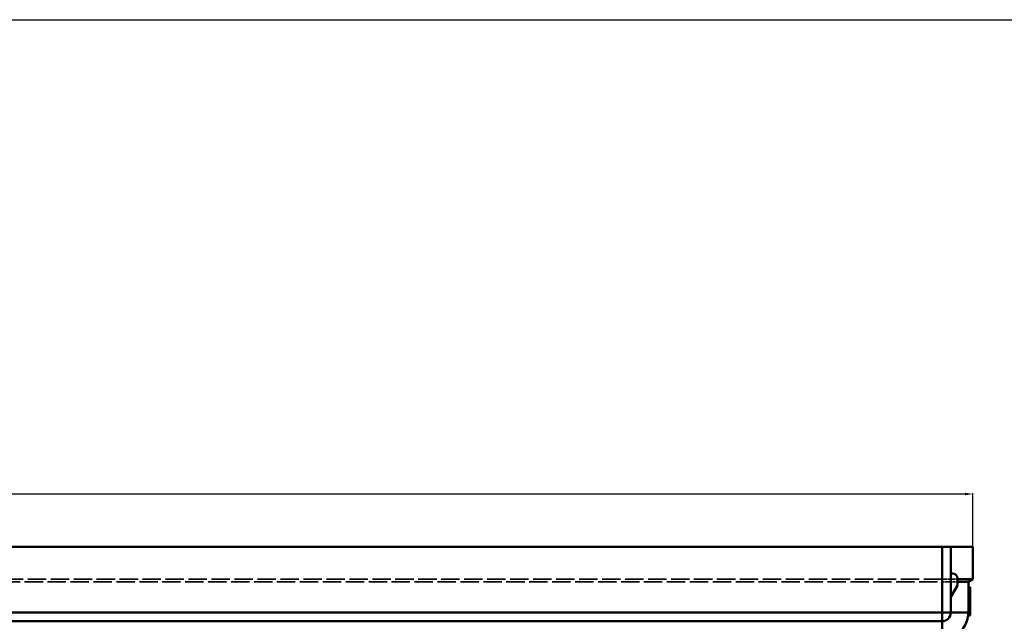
# Model space of a CAD drawing. Header units: millimetres. Extents: x 3367 to 6255, y 2001 to 4216.
# Tile 656 of 656: x 5764 to 5989, y 4079 to 4216. Entities that reach past the tile are written whole.
import ezdxf

# ---------------------------------------------------------------- set-up
doc = ezdxf.new("R2010")
doc.units = ezdxf.units.MM
doc.linetypes.add('DASHED', pattern=[0.2067, 0.1654, -0.0413])
for name, color, linetype, lineweight in [('AM_5', 3, 'Continuous', 25), ('Sichtbare Kanten(DIN)', 7, 'Continuous', 50), ('Sichtbare tangentiale Kanten(DIN)', 7, 'Continuous', 50), ('Verdeckte Kanten(DIN)', 7, 'DASHED', 35), ('Verdeckte tangentiale Kanten(DIN)', 7, 'DASHED', 35)]:
    doc.layers.add(name, color=color, linetype=linetype, lineweight=lineweight)
doc.styles.get("Standard").update_dxf_attribs({"font": 'ISOCP.SHX'})
doc.dimstyles.new('Standard$0', dxfattribs={"dimtxt": 0.18, "dimasz": 0.18, "dimexe": 0.18, "dimexo": 0.0625, "dimgap": 0.09, "dimtad": 0, "dimtih": 1, "dimtoh": 1, "dimdec": 4, "dimzin": 0, "dimdsep": 46, "dimtxsty": 'STANDARD', "dimcen": 0.09, "dimadec": 0, "dimazin": 0, "dimtfac": 1, "dimtdec": 4, "dimtofl": 0, "dimtmove": 0, "dimatfit": 3, "dimfxl": 1, "dimtolj": 1, "dimtzin": 0, "dimarcsym": 0})

# ---------------------------------------------------------------- blocks, each defined once
blk = doc.blocks.new('*D17')
at = {"layer": 'AM_5', "color": 0, "lineweight": -2, "transparency": 16777216}
for p, q in [((5366.61, 4095.94), (5366.61, 4108.06)), ((5981.61, 4095.94), (5981.61, 4108.06)), ((5368.41, 4107.88), (5663.77, 4107.88)), ((5979.81, 4107.88), (5684.46, 4107.88))]:
    blk.add_line(p, q, dxfattribs=at)
at = {"layer": 'AM_5', "color": 0, "transparency": 16777216}
for points in [[(5368.41, 4108.18), (5368.41, 4107.58), (5366.61, 4107.88)], [(5979.81, 4108.18), (5979.81, 4107.58), (5981.61, 4107.88)]]:
    blk.add_solid(points, dxfattribs=at)
at = {"layer": 'Defpoints', "color": 0, "transparency": 16777216}
for p in [(5981.61, 4107.88), (5366.61, 4095.88), (5981.61, 4095.88)]:
    blk.add_point(p, dxfattribs=at)
at = {"layer": 'AM_5', "color": 0, "transparency": 16777216, "insert": (5674.11, 4107.88), "char_height": 10, "attachment_point": 5}
blk.add_mtext('\\A1;61,5', dxfattribs=at)

msp = doc.modelspace()

# ---------------------------------------------------------------- linework, layer by layer
at = {"lineweight": 25, "ltscale": 0.3}
msp.add_lwpolyline([(3366.79792, 4215.97649), (6254.73103, 4215.97649), (6254.73103, 2001.21373), (3366.79792, 2001.21373)], close=True, dxfattribs=at)
at = {"layer": 'Sichtbare Kanten(DIN)'}
for p, q in [((5974.61696, 4095.87798), (5366.61241, 4095.87798)), ((5974.61696, 4095.87798), (5976.61241, 4095.87798)), ((5976.61241, 4095.87798), (5976.61241, 4080.87801)), ((5981.61241, 4095.87798), (5976.61241, 4095.87798)), ((5981.61241, 4088.45533), (5981.61241, 4095.87798)), ((5977.37069, 4089.67502), (5976.61241, 4089.8782)), ((5978.11187, 4087.0745), (5978.11187, 4088.70909)), ((5981.61241, 4088.45533), (5978.11187, 4088.45533)), ((5980.61241, 4087.87798), (5978.11187, 4087.87798)), ((5980.61241, 4087.87798), (5981.61241, 4088.45533)), ((5980.61241, 4086.6465), (5980.61241, 4087.87798)), ((5976.61241, 4084.47735), (5978.11187, 4087.0745)), ((5980.61241, 4086.64808), (5981.01239, 4086.62712)), ((5980.61241, 4086.6465), (5980.61241, 4086.2094)), ((5981.01239, 4086.62554), (5980.61241, 4086.6465)), ((5980.61241, 4086.2094), (5981.01239, 4086.23036)), ((5980.61241, 4084.0859), (5980.61241, 4086.2094)), ((5981.01239, 4086.23036), (5981.01239, 4086.62554)), ((5981.01239, 4086.62548), (5981.01241, 4086.62548)), ((5980.61241, 4084.44709), (5981.01239, 4084.41744)), ((5980.61241, 4084.138), (5981.01239, 4084.138)), ((5980.61241, 4084.11439), (5981.01239, 4084.09343)), ((5980.61241, 4083.67718), (5981.01239, 4083.69814)), ((5980.61241, 4080.87801), (5980.61241, 4083.64033)), ((5981.01239, 4084.41744), (5981.01239, 4084.138)), ((5981.01239, 4084.138), (5981.01239, 4084.09343)), ((5981.01239, 4083.66181), (5981.01239, 4084.06462)), ((5981.01241, 4084.69802), (5981.01241, 4082.15544)), ((5981.01241, 4082.15544), (5981.01239, 4082.15544)), ((5919.99892, 4078.87801), (5368.61241, 4078.87801)), ((5959.66878, 4078.87801), (5957.23483, 4078.87801)), ((5974.61241, 4078.87801), (5959.66878, 4078.87801)), ((5981.01239, 4080.22718), (5980.57445, 4080.20423)), ((5981.01239, 4080.22719), (5980.57446, 4080.20424)), ((5981.01239, 4080.23058), (5980.57484, 4080.20765)), ((5981.01239, 4080.62588), (5980.60796, 4080.64708)), ((5981.01239, 4080.25932), (5981.01239, 4080.6622)), ((5981.01241, 4080.27576), (5981.01239, 4080.27576)), ((5981.01241, 4080.23145), (5981.01239, 4080.23145))]:
    msp.add_line(p, q, dxfattribs=at)
for centre, radius, start, end in [((5977.11187, 4088.70909), 1, 0, 75), ((5974.61241, 4080.87801), 2, 270, 0), ((5974.61241, 4080.87801), 6, 270, 353.8594802), ((5974.61241, 4080.87801), 6, 358.1455556, 0)]:
    msp.add_arc(centre, radius, start, end, dxfattribs=at)
for points in [[(5981.01239, 4086.62555), (5981.01239, 4086.62658), (5981.01239, 4086.62712), (5981.01239, 4086.62712)], [(5980.61222, 4083.43553), (5980.61228, 4083.43554), (5980.61234, 4083.43554), (5980.61241, 4083.43554)], [(5980.61222, 4083.4205), (5980.61228, 4083.4205), (5980.61234, 4083.4205), (5980.61241, 4083.4205)], [(5981.01239, 4084.09349), (5981.01239, 4084.09351), (5981.01239, 4084.08283), (5981.01239, 4084.06462)], [(5980.60927, 4080.68385), (5980.60849, 4080.65939), (5980.60796, 4080.64708), (5980.60796, 4080.64708)], [(5981.01241, 4080.23139), (5981.01241, 4080.23127), (5981.01241, 4080.241), (5981.01241, 4080.27568)]]:
    msp.add_open_spline(points, degree=3, dxfattribs=at)
for points, knots in [([(5981.01241, 4086.62548), (5981.01241, 4086.62548), (5981.01241, 4086.57947), (5981.01241, 4086.39552), (5981.01241, 4086.25741), (5981.01241, 4085.88788), (5981.01241, 4085.67216), (5981.01241, 4085.3456), (5981.01241, 4085.2196), (5981.01241, 4084.96141), (5981.01241, 4084.82993), (5981.01241, 4084.69802)], [-0.2649897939, -0.2649897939, -0.2649897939, -0.2649897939, -0.2064912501, -0.2064912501, -0.1459796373, -0.1459796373, -0.0790610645, -0.0790610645, -0.0395734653, -0.0395734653, -0.000001, -0.000001, -0.000001, -0.000001]), ([(5980.61241, 4084.0859), (5980.61241, 4084.08554), (5980.61241, 4084.08518), (5980.61241, 4084.0405), (5980.61241, 4083.94772), (5980.61241, 4083.7695), (5980.61241, 4083.725), (5980.61241, 4083.67716)], [-0.25032521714, -0.25032521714, -0.25032521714, -0.25032521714, -0.24985291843, -0.24985291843, -0.1921216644, -0.1921216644, -0.1749103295, -0.1749103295, -0.1749103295, -0.1749103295]), ([(5981.01239, 4084.06462), (5980.94573, 4084.06817), (5980.87906, 4084.07172), (5980.74574, 4084.07881), (5980.67907, 4084.08235), (5980.61241, 4084.0859)], [-0.04005481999, -0.04005481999, -0.04005481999, -0.04005481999, -0.020027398, -0.020027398, 0, 0, 0, 0]), ([(5980.61241, 4083.67718), (5980.61241, 4083.67718), (5980.61241, 4083.67716), (5980.61241, 4083.67619), (5980.61241, 4083.66273), (5980.61241, 4083.64033)], [-0.11650410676, -0.11650410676, -0.11650410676, -0.11650410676, -0.11547912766, -0.11547912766, -0.08784338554, -0.08784338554, -0.08784338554, -0.08784338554]), ([(5980.61241, 4083.64033), (5980.67907, 4083.64391), (5980.74574, 4083.64749), (5980.87906, 4083.65465), (5980.94573, 4083.65823), (5981.01239, 4083.66181)], [-0.04005570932, -0.04005570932, -0.04005570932, -0.04005570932, -0.02002781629, -0.02002781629, 0, 0, 0, 0]), ([(5981.01239, 4083.66178), (5981.01239, 4083.64324), (5981.01239, 4083.61766), (5981.01239, 4083.50924), (5981.01239, 4083.39791), (5981.01239, 4083.10167), (5981.01239, 4082.92916), (5981.01239, 4082.66766), (5981.01239, 4082.56805), (5981.01239, 4082.36352), (5981.01239, 4082.25947), (5981.01239, 4082.15511)], [-0.1862370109, -0.1862370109, -0.1862370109, -0.1862370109, -0.1653151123, -0.1653151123, -0.1164454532, -0.1164454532, -0.0626264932, -0.0626264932, -0.031307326, -0.031307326, -0.000001, -0.000001, -0.000001, -0.000001]), ([(5981.01239, 4082.15511), (5981.01239, 4082.0517), (5981.01239, 4081.94868), (5981.01239, 4081.74631), (5981.01239, 4081.64779), (5981.01239, 4081.38836), (5981.01239, 4081.21628), (5981.01239, 4080.92127), (5981.01239, 4080.81082), (5981.01239, 4080.70478), (5981.01239, 4080.6802), (5981.01239, 4080.66223)], [-0.3355446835, -0.3355446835, -0.3355446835, -0.3355446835, -0.3036082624, -0.3036082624, -0.2716639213, -0.2716639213, -0.2164862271, -0.2164862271, -0.1665143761, -0.1665143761, -0.1457941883, -0.1457941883, -0.1457941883, -0.1457941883]), ([(5981.01241, 4082.15544), (5981.01241, 4082.01875), (5981.01241, 4081.88161), (5981.01241, 4081.61158), (5981.01241, 4081.48015), (5981.01241, 4081.15993), (5981.01241, 4080.96173), (5981.01241, 4080.62192), (5981.01241, 4080.49353), (5981.01241, 4080.3197), (5981.01241, 4080.27575), (5981.01241, 4080.27576)], [-0.4068805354, -0.4068805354, -0.4068805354, -0.4068805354, -0.3657990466, -0.3657990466, -0.3246957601, -0.3246957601, -0.26151703, -0.26151703, -0.2034468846, -0.2034468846, -0.146207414, -0.146207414, -0.146207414, -0.146207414]), ([(5957.23028, 4078.87801), (5957.14622, 4078.87801), (5957.05819, 4078.87801), (5956.96619, 4078.87801), (5956.89043, 4078.87801), (5956.81197, 4078.87801), (5956.73081, 4078.87801), (5956.68401, 4078.87801), (5956.6363, 4078.87801), (5956.5877, 4078.87801), (5956.45484, 4078.87801), (5956.3153, 4078.87801), (5956.16919, 4078.87801), (5956.02317, 4078.87801), (5955.87059, 4078.87801), (5955.71156, 4078.87801), (5955.56955, 4078.87801), (5955.42238, 4078.87801), (5955.27012, 4078.87801), (5955.25211, 4078.87801), (5955.23403, 4078.87801), (5955.21587, 4078.87801), (5955.04459, 4078.87801), (5954.86699, 4078.87801), (5954.68323, 4078.87801), (5954.4998, 4078.87801), (5954.31023, 4078.87801), (5954.11466, 4078.87801), (5953.91939, 4078.87801), (5953.71812, 4078.87801), (5953.51101, 4078.87801), (5953.47575, 4078.87801), (5953.44032, 4078.87801), (5953.40472, 4078.87801), (5953.2315, 4078.87801), (5953.05428, 4078.87801), (5952.87314, 4078.87801), (5952.43722, 4078.87801), (5951.97862, 4078.87801), (5951.49849, 4078.87801), (5951.38777, 4078.87801), (5951.27591, 4078.87801), (5951.16292, 4078.87801), (5951.03135, 4078.87801), (5950.89825, 4078.87801), (5950.76363, 4078.87801), (5950.51374, 4078.87801), (5950.25865, 4078.87801), (5949.99852, 4078.87801), (5949.73878, 4078.87801), (5949.47401, 4078.87801), (5949.20439, 4078.87801), (5948.99756, 4078.87801), (5948.78787, 4078.87801), (5948.57537, 4078.87801), (5948.51122, 4078.87801), (5948.44681, 4078.87801), (5948.38215, 4078.87801), (5948.10363, 4078.87801), (5947.82041, 4078.87801), (5947.53268, 4078.87801), (5946.09757, 4078.87801), (5944.55052, 4078.87801), (5942.91213, 4078.87801), (5942.77643, 4078.87801), (5942.64008, 4078.87801), (5942.50312, 4078.87801), (5942.31018, 4078.87801), (5942.11601, 4078.87801), (5941.92067, 4078.87801), (5941.58695, 4078.87801), (5941.2498, 4078.87801), (5940.9094, 4078.87801), (5940.56921, 4078.87801), (5940.22578, 4078.87801), (5939.87928, 4078.87801), (5939.61884, 4078.87801), (5939.35667, 4078.87801), (5939.09284, 4078.87801), (5939.00581, 4078.87801), (5938.91859, 4078.87801), (5938.8312, 4078.87801), (5938.47896, 4078.87801), (5938.12384, 4078.87801), (5937.76604, 4078.87801), (5937.40821, 4078.87801), (5937.04769, 4078.87801), (5936.68466, 4078.87801), (5936.32171, 4078.87801), (5935.95626, 4078.87801), (5935.58848, 4078.87801), (5935.55467, 4078.87801), (5935.52084, 4078.87801), (5935.48698, 4078.87801), (5935.15286, 4078.87801), (5934.81685, 4078.87801), (5934.4791, 4078.87801), (5934.10756, 4078.87801), (5933.73393, 4078.87801), (5933.35841, 4078.87801), (5932.9835, 4078.87801), (5932.60671, 4078.87801), (5932.22826, 4078.87801), (5932.06191, 4078.87801), (5931.89524, 4078.87801), (5931.72826, 4078.87801), (5931.51608, 4078.87801), (5931.30341, 4078.87801), (5931.09028, 4078.87801), (5930.33163, 4078.87801), (5929.56727, 4078.87801), (5928.79886, 4078.87801), (5928.48773, 4078.87801), (5928.17595, 4078.87801), (5927.86358, 4078.87801), (5927.79259, 4078.87801), (5927.72156, 4078.87801), (5927.65051, 4078.87801), (5927.26988, 4078.87801), (5926.88845, 4078.87801), (5926.50643, 4078.87801), (5926.30659, 4078.87801), (5926.1066, 4078.87801), (5925.90646, 4078.87801), (5925.72838, 4078.87801), (5925.55019, 4078.87801), (5925.37191, 4078.87801), (5924.99993, 4078.87801), (5924.62756, 4078.87801), (5924.25495, 4078.87801), (5924.15018, 4078.87801), (5924.04536, 4078.87801), (5923.94054, 4078.87801), (5923.68076, 4078.87801), (5923.42095, 4078.87801), (5923.16101, 4078.87801), (5922.80445, 4078.87801), (5922.44775, 4078.87801), (5922.09099, 4078.87801), (5922.05083, 4078.87801), (5922.01066, 4078.87801), (5921.97049, 4078.87801), (5921.6599, 4078.87801), (5921.34927, 4078.87801), (5921.03859, 4078.87801), (5921.02067, 4078.87801), (5921.00274, 4078.87801), (5920.98481, 4078.87801), (5920.65621, 4078.87801), (5920.32756, 4078.87801), (5919.99892, 4078.87801)], [14.08210941, 14.08210941, 14.08210941, 14.08210941, 15.015117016, 15.015117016, 15.015117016, 15.783341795, 15.783341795, 15.783341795, 16.226412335, 16.226412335, 16.226412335, 17.437709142, 17.437709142, 17.437709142, 18.648195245, 18.648195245, 18.648195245, 19.729181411, 19.729181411, 19.729181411, 19.857051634, 19.857051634, 19.857051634, 21.063528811, 21.063528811, 21.063528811, 22.267839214, 22.267839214, 22.267839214, 23.470303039, 23.470303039, 23.470303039, 23.67501813, 23.67501813, 23.67501813, 24.67107356, 24.67107356, 24.67107356, 27.068136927, 27.068136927, 27.068136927, 27.620851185, 27.620851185, 27.620851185, 28.264414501, 28.264414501, 28.264414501, 29.45900118, 29.45900118, 29.45900118, 30.651751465, 30.651751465, 30.651751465, 31.566691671, 31.566691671, 31.566691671, 31.842901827, 31.842901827, 31.842901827, 33.032642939, 33.032642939, 33.032642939, 38.96683202, 38.96683202, 38.96683202, 39.458359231, 39.458359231, 39.458359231, 40.150759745, 40.150759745, 40.150759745, 41.333596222, 41.333596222, 41.333596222, 42.515694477, 42.515694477, 42.515694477, 43.404201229, 43.404201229, 43.404201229, 43.697301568, 43.697301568, 43.697301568, 44.878676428, 44.878676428, 44.878676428, 46.060177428, 46.060177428, 46.060177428, 47.24143327, 47.24143327, 47.24143327, 47.350035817, 47.350035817, 47.350035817, 48.421967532, 48.421967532, 48.421967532, 49.601137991, 49.601137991, 49.601137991, 50.778400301, 50.778400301, 50.778400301, 51.295876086, 51.295876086, 51.295876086, 51.953405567, 51.953405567, 51.953405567, 54.294007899, 54.294007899, 54.294007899, 55.241711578, 55.241711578, 55.241711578, 55.457101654, 55.457101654, 55.457101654, 56.611013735, 56.611013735, 56.611013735, 57.214630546, 57.214630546, 57.214630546, 57.751724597, 57.751724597, 57.751724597, 58.872394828, 58.872394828, 58.872394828, 59.187513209, 59.187513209, 59.187513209, 59.968511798, 59.968511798, 59.968511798, 61.039845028, 61.039845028, 61.039845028, 61.160462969, 61.160462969, 61.160462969, 62.093107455, 62.093107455, 62.093107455, 62.146921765, 62.146921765, 62.146921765, 63.133381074, 63.133381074, 63.133381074, 63.133381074]), ([(5980.57798, 4080.23621), (5980.64979, 4080.24003), (5980.7216, 4080.24385), (5980.8664, 4080.25155), (5980.9394, 4080.25543), (5981.01239, 4080.25932)], [-0.04350207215, -0.04350207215, -0.04350207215, -0.04350207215, -0.02192898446, -0.02192898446, -0.00000000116, -0.00000000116, -0.00000000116, -0.00000000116]), ([(5980.57805, 4080.23625), (5980.58023, 4080.25653), (5980.58342, 4080.28747), (5980.5923, 4080.38403), (5980.59831, 4080.45726), (5980.60501, 4080.57856), (5980.60661, 4080.61189), (5980.60796, 4080.64708)], [0.1952173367, 0.1952173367, 0.1952173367, 0.1952173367, 0.2311222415, 0.2311222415, 0.2793623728, 0.2793623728, 0.2961859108, 0.2961859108, 0.2961859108, 0.2961859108]), ([(5981.01239, 4080.6622), (5980.94499, 4080.66582), (5980.87758, 4080.66944), (5980.74321, 4080.67666), (5980.67623, 4080.68025), (5980.60926, 4080.68385)], [-0.04050101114, -0.04050101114, -0.04050101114, -0.04050101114, -0.02025047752, -0.02025047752, -0.00013061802, -0.00013061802, -0.00013061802, -0.00013061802]), ([(5981.01239, 4080.25932), (5981.01239, 4080.24881), (5981.01239, 4080.24086), (5981.01239, 4080.23239), (5981.01239, 4080.23058), (5981.01239, 4080.23058)], [-0.25996382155, -0.25996382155, -0.25996382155, -0.25996382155, -0.2454148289, -0.2454148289, -0.23453376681, -0.23453376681, -0.23453376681, -0.23453376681]), ([(5981.01239, 4080.22719), (5981.01239, 4080.22719), (5981.01239, 4080.22719), (5981.01239, 4080.22726), (5981.01239, 4080.2284), (5981.01239, 4080.23058)], [0.402029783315, 0.402029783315, 0.402029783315, 0.402029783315, 0.402225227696, 0.402225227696, 0.408807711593, 0.408807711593, 0.408807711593, 0.408807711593]), ([(5981.01239, 4080.22718), (5981.01239, 4080.22718), (5981.01239, 4080.22718), (5981.01239, 4080.22718), (5981.01239, 4080.22719), (5981.01239, 4080.22719)], [0.4020297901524, 0.4020297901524, 0.4020297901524, 0.4020297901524, 0.4022252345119, 0.4022252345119, 0.4024396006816, 0.4024396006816, 0.4024396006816, 0.4024396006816])]:
    msp.add_open_spline(points, degree=3, knots=knots, dxfattribs=at)
at = {"layer": 'Sichtbare tangentiale Kanten(DIN)'}
for p, q in [((5974.61696, 4080.87801), (5974.61696, 4095.87798)), ((5981.01241, 4084.69802), (5980.61241, 4084.69802)), ((5980.61241, 4082.15521), (5981.01239, 4082.15511)), ((5366.61241, 4080.87801), (5974.61696, 4080.87801)), ((5974.61696, 4080.87801), (5976.61241, 4080.87801)), ((5976.61241, 4080.87801), (5980.61241, 4080.87801))]:
    msp.add_line(p, q, dxfattribs=at)
for points, knots in [([(5974.61241, 4078.87801), (5974.61267, 4078.87801), (5974.61293, 4078.88812), (5974.61319, 4078.90812), (5974.61352, 4078.93321), (5974.61384, 4078.9741), (5974.61415, 4079.03025), (5974.61433, 4079.06364), (5974.61451, 4079.1024), (5974.61468, 4079.14598), (5974.61503, 4079.23364), (5974.61535, 4079.34064), (5974.61563, 4079.4638), (5974.61591, 4079.58696), (5974.61615, 4079.72632), (5974.61635, 4079.87803), (5974.61645, 4079.95345), (5974.61654, 4080.03192), (5974.61662, 4080.11265), (5974.61675, 4080.24842), (5974.61684, 4080.39057), (5974.61689, 4080.53379), (5974.61694, 4080.64798), (5974.61696, 4080.76298), (5974.61696, 4080.87801)], [0, 0, 0, 0, 0.111111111, 0.111111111, 0.111111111, 0.250470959, 0.250470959, 0.250470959, 0.333333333, 0.333333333, 0.333333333, 0.499999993, 0.499999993, 0.499999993, 0.666666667, 0.666666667, 0.666666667, 0.749528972, 0.749528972, 0.749528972, 0.888888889, 0.888888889, 0.888888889, 1, 1, 1, 1]), ([(5974.62529, 4078.8782), (5974.62521, 4078.77843), (5974.62513, 4078.67961), (5974.62503, 4078.58191), (5974.62435, 4077.85645), (5974.62334, 4077.19075), (5974.62207, 4076.63537), (5974.62081, 4076.07999), (5974.61929, 4075.63477), (5974.61764, 4075.33474), (5974.6163, 4075.09189), (5974.61487, 4074.94305), (5974.61343, 4074.89502), (5974.61309, 4074.88372), (5974.61275, 4074.87801), (5974.61241, 4074.87801)], [0.2163138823, 0.2163138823, 0.2163138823, 0.2163138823, 0.2499836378, 0.2499836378, 0.2499836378, 0.4999999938, 0.4999999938, 0.4999999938, 0.7500163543, 0.7500163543, 0.7500163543, 0.9523809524, 0.9523809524, 0.9523809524, 1, 1, 1, 1])]:
    msp.add_open_spline(points, degree=3, knots=knots, dxfattribs=at)
at = {"layer": 'Verdeckte Kanten(DIN)', "ltscale": 25.326244}
msp.add_line((5974.62835, 4088.45533), (5372.61241, 4088.45533), dxfattribs=at)
at = {"layer": 'Verdeckte Kanten(DIN)', "ltscale": 25.284176}
msp.add_line((5373.61014, 4087.87798), (5974.62607, 4087.87798), dxfattribs=at)
at = {"layer": 'Verdeckte Kanten(DIN)', "ltscale": 2.836091}
msp.add_line((5978.11187, 4087.87798), (5974.62607, 4087.87798), dxfattribs=at)
at = {"layer": 'Verdeckte Kanten(DIN)', "ltscale": 2.779709}
msp.add_line((5978.11187, 4088.45533), (5974.62835, 4088.45533), dxfattribs=at)
at = {"layer": 'Verdeckte Kanten(DIN)', "ltscale": 0.305059}
for p, q in [((5980.61241, 4086.64807), (5981.01239, 4086.6271)), ((5980.61241, 4086.64644), (5981.01239, 4086.62548)), ((5980.61241, 4086.21102), (5981.01239, 4086.23198)), ((5980.61241, 4086.21101), (5981.01239, 4086.23197)), ((5981.01239, 4082.15544), (5980.61241, 4082.15608))]:
    msp.add_line(p, q, dxfattribs=at)
at = {"layer": 'Verdeckte Kanten(DIN)', "ltscale": 0.305074}
for p, q in [((5980.61241, 4086.64556), (5981.01241, 4086.62461)), ((5980.61241, 4083.67671), (5981.01241, 4083.69766)), ((5981.01241, 4080.86006), (5980.61241, 4080.878))]:
    msp.add_line(p, q, dxfattribs=at)
at = {"layer": 'Verdeckte Kanten(DIN)', "ltscale": 0.307536}
for p, q in [((5980.61241, 4086.60123), (5981.01239, 4086.5501)), ((5981.01239, 4085.58615), (5980.61241, 4085.53501))]:
    msp.add_line(p, q, dxfattribs=at)
at = {"layer": 'Verdeckte Kanten(DIN)', "ltscale": 0.305075}
for p, q in [((5980.61241, 4086.2071), (5981.01241, 4086.22806)), ((5980.61241, 4084.11425), (5981.01241, 4084.09329))]:
    msp.add_line(p, q, dxfattribs=at)
at = {"layer": 'Verdeckte Kanten(DIN)', "ltscale": 0.305477}
for p, q in [((5980.61241, 4084.49963), (5981.01239, 4084.49985)), ((5980.61241, 4084.44705), (5981.01239, 4084.4174)), ((5980.61241, 4084.1928), (5981.01239, 4084.22245)), ((5980.61241, 4084.13796), (5981.01239, 4084.13796)), ((5981.01239, 4082.61423), (5980.61241, 4082.64388)), ((5981.01239, 4082.6142), (5980.61241, 4082.64384)), ((5980.61241, 4082.3348), (5981.01239, 4082.3348)), ((5980.61241, 4082.33476), (5981.01239, 4082.33476))]:
    msp.add_line(p, q, dxfattribs=at)
at = {"layer": 'Verdeckte Kanten(DIN)', "ltscale": 0.30507}
for p, q in [((5981.01241, 4082.15683), (5980.61241, 4082.15607)), ((5981.01241, 4080.6709), (5980.61241, 4080.69186))]:
    msp.add_line(p, q, dxfattribs=at)
at = {"layer": 'Verdeckte Kanten(DIN)', "ltscale": 0.305475}
for p, q in [((5980.61241, 4082.02572), (5981.01239, 4082.05536)), ((5980.61241, 4082.02568), (5981.01239, 4082.05532))]:
    msp.add_line(p, q, dxfattribs=at)
at = {"layer": 'Verdeckte Kanten(DIN)', "ltscale": 0.33436}
msp.add_line((5980.5746, 4080.20552), (5981.01239, 4080.22846), dxfattribs=at)
at = {"layer": 'Verdeckte Kanten(DIN)', "ltscale": 0.333644}
msp.add_line((5981.01239, 4080.23145), (5980.57494, 4080.20853), dxfattribs=at)
at = {"layer": 'Verdeckte Kanten(DIN)', "ltscale": 0.33326}
msp.add_line((5980.57604, 4080.21843), (5981.01239, 4080.25083), dxfattribs=at)
at = {"layer": 'Verdeckte Kanten(DIN)', "ltscale": 0.333257}
msp.add_line((5980.57605, 4080.21847), (5981.01239, 4080.25086), dxfattribs=at)
at = {"layer": 'Verdeckte Kanten(DIN)', "ltscale": 0.313139}
msp.add_line((5980.60237, 4080.53119), (5981.01239, 4080.53114), dxfattribs=at)
at = {"layer": 'Verdeckte Kanten(DIN)', "ltscale": 0.313137}
msp.add_line((5980.60238, 4080.53122), (5981.01239, 4080.53118), dxfattribs=at)
at = {"layer": 'Verdeckte Kanten(DIN)', "ltscale": 0.308498}
for p, q in [((5981.01239, 4080.62428), (5980.6079, 4080.64548)), ((5981.01239, 4080.62427), (5980.6079, 4080.64547))]:
    msp.add_line(p, q, dxfattribs=at)
at = {"layer": 'Verdeckte Kanten(DIN)', "ltscale": 0.305054}
msp.add_line((5981.01239, 4080.27576), (5980.61241, 4080.2548), dxfattribs=at)
at = {"layer": 'Verdeckte Kanten(DIN)', "ltscale": 0.305115}
msp.add_open_spline([(5980.61241, 4086.20856), (5980.74574, 4086.21577), (5980.87908, 4086.22298), (5981.01241, 4086.2302)], degree=3, dxfattribs=at)
at = {"layer": 'Verdeckte Kanten(DIN)', "ltscale": 0.305513}
msp.add_open_spline([(5981.01241, 4086.10055), (5980.94575, 4086.10036), (5980.87908, 4086.10016), (5980.74575, 4086.09975), (5980.67907, 4086.09953), (5980.61241, 4086.09931)], degree=3, knots=[-0.04011592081, -0.04011592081, -0.04011592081, -0.04011592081, -0.02005967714, -0.02005967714, -0.00000330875, -0.00000330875, -0.00000330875, -0.00000330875], dxfattribs=at)
at = {"layer": 'Verdeckte Kanten(DIN)', "ltscale": 0.305502}
msp.add_open_spline([(5981.01241, 4086.02169), (5980.87908, 4086.02129), (5980.74575, 4086.02087), (5980.61241, 4086.02041)], degree=3, dxfattribs=at)
at = {"layer": 'Verdeckte Kanten(DIN)', "ltscale": 0.305466}
for points, knots in [([(5980.61241, 4085.80716), (5980.67907, 4085.81203), (5980.74574, 4085.8169), (5980.87907, 4085.82662), (5980.94574, 4085.83147), (5981.01241, 4085.83631)], [-0.04010975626, -0.04010975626, -0.04010975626, -0.04010975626, -0.02005734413, -0.02005734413, -0.0000040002, -0.0000040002, -0.0000040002, -0.0000040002]), ([(5980.61241, 4081.04888), (5980.67907, 4081.044), (5980.74574, 4081.03914), (5980.87907, 4081.02942), (5980.94575, 4081.02457), (5981.01241, 4081.01972)], [0.0000009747, 0.0000009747, 0.0000009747, 0.0000009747, 0.02005374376, 0.02005374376, 0.04010670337, 0.04010670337, 0.04010670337, 0.04010670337])]:
    msp.add_open_spline(points, degree=3, knots=knots, dxfattribs=at)
msp.add_open_spline([(5980.61241, 4085.72779), (5980.74574, 4085.73757), (5980.87908, 4085.74732), (5981.01241, 4085.75704)], degree=3, dxfattribs=at)
at = {"layer": 'Verdeckte Kanten(DIN)', "ltscale": 1.613434}
msp.add_open_spline([(5981.01239, 4084.41744), (5981.01239, 4084.45301), (5981.01239, 4084.48847), (5981.01239, 4084.90901), (5981.01239, 4085.25218), (5981.01239, 4085.78421), (5981.01239, 4086.00904), (5981.01239, 4086.20529), (5981.01239, 4086.21785), (5981.01239, 4086.23037)], degree=3, knots=[0.0985172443, 0.0985172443, 0.0985172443, 0.0985172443, 0.1093764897, 0.1093764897, 0.2278062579, 0.2278062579, 0.3276325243, 0.3276325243, 0.3344500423, 0.3344500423, 0.3344500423, 0.3344500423], dxfattribs=at)
at = {"layer": 'Verdeckte Kanten(DIN)', "ltscale": 0.307019}
msp.add_open_spline([(5981.01241, 4083.61996), (5980.94576, 4083.62762), (5980.87909, 4083.63522), (5980.74577, 4083.65032), (5980.67908, 4083.65781), (5980.61241, 4083.66524)], degree=3, knots=[0.00000270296, 0.00000270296, 0.00000270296, 0.00000270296, 0.02015620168, 0.02015620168, 0.04031042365, 0.04031042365, 0.04031042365, 0.04031042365], dxfattribs=at)
at = {"layer": 'Verdeckte Kanten(DIN)', "ltscale": 0.305394}
for points, knots in [([(5980.61241, 4083.65673), (5980.67907, 4083.65365), (5980.74574, 4083.65058), (5980.87907, 4083.64447), (5980.94575, 4083.64142), (5981.01241, 4083.63838)], [0.00000342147, 0.00000342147, 0.00000342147, 0.00000342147, 0.02005171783, 0.02005171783, 0.04009991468, 0.04009991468, 0.04009991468, 0.04009991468]), ([(5980.61241, 4083.19931), (5980.67907, 4083.20239), (5980.74574, 4083.20546), (5980.87907, 4083.21157), (5980.94574, 4083.21462), (5981.01241, 4083.21765)], [-0.04009984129, -0.04009984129, -0.04009984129, -0.04009984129, -0.0200520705, -0.0200520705, -0.00000331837, -0.00000331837, -0.00000331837, -0.00000331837])]:
    msp.add_open_spline(points, degree=3, knots=knots, dxfattribs=at)
at = {"layer": 'Verdeckte Kanten(DIN)', "ltscale": 0.305217}
for points, knots in [([(5980.61241, 4083.43554), (5980.67907, 4083.43757), (5980.74574, 4083.4396), (5980.87908, 4083.44367), (5980.94575, 4083.44571), (5981.01241, 4083.44776)], [0.00076790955, 0.00076790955, 0.00076790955, 0.00076790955, 0.02080488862, 0.02080488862, 0.04084184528, 0.04084184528, 0.04084184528, 0.04084184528]), ([(5980.61241, 4083.4205), (5980.679, 4083.41847), (5980.74559, 4083.41644), (5980.87893, 4083.41237), (5980.94567, 4083.41033), (5981.01241, 4083.40828)], [-0.04007529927, -0.04007529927, -0.04007529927, -0.04007529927, -0.02006084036, -0.02006084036, -0.0000013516, -0.0000013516, -0.0000013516, -0.0000013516])]:
    msp.add_open_spline(points, degree=3, knots=knots, dxfattribs=at)
at = {"layer": 'Verdeckte Kanten(DIN)', "ltscale": 0.305115}
msp.add_open_spline([(5980.61241, 4083.02475), (5980.67907, 4083.02585), (5980.74574, 4083.02694), (5980.87908, 4083.02911), (5980.94575, 4083.0302), (5981.01241, 4083.03128)], degree=3, knots=[0.00000122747, 0.00000122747, 0.00000122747, 0.00000122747, 0.02003170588, 0.02003170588, 0.04006135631, 0.04006135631, 0.04006135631, 0.04006135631], dxfattribs=at)
at = {"layer": 'Verdeckte Kanten(DIN)', "ltscale": 0.308488}
msp.add_open_spline([(5981.01241, 4080.62584), (5980.8776, 4080.63313), (5980.74279, 4080.64042), (5980.60799, 4080.64771)], degree=3, dxfattribs=at)
at = {"layer": 'Verdeckte Kanten(DIN)', "ltscale": 0.30645}
msp.add_open_spline([(5980.61118, 4080.75673), (5980.67805, 4080.75651), (5980.74493, 4080.75629), (5980.87867, 4080.75588), (5980.94554, 4080.75568), (5981.01241, 4080.75548)], degree=3, knots=[-0.04023988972, -0.04023988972, -0.04023988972, -0.04023988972, -0.02012208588, -0.02012208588, -0.0000043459, -0.0000043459, -0.0000043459, -0.0000043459], dxfattribs=at)
at = {"layer": 'Verdeckte Kanten(DIN)', "ltscale": 1.174971}
msp.add_open_spline([(5980.61241, 4080.87801), (5980.61241, 4080.77188), (5980.61241, 4080.67647), (5980.61241, 4080.51198), (5980.61241, 4080.44363), (5980.61241, 4080.30064), (5980.61241, 4080.25483), (5980.61241, 4080.2548), (5980.61241, 4080.2548), (5980.61241, 4080.2548)], degree=3, knots=[-0.2792936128, -0.2792936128, -0.2792936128, -0.2792936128, -0.2439326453, -0.2439326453, -0.2084278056, -0.2084278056, -0.1487379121, -0.1487379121, -0.1487137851, -0.1487137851, -0.1487137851, -0.1487137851], dxfattribs=at)
at = {"layer": 'Verdeckte tangentiale Kanten(DIN)', "ltscale": 5.655058}
msp.add_line((5974.62835, 4095.87798), (5974.62835, 4088.45533), dxfattribs=at)
at = {"layer": 'Verdeckte tangentiale Kanten(DIN)', "ltscale": 0.879642}
msp.add_line((5974.62607, 4087.87798), (5974.62835, 4088.45533), dxfattribs=at)
at = {"layer": 'Verdeckte tangentiale Kanten(DIN)', "ltscale": 5.333024}
msp.add_line((5974.62607, 4087.87798), (5974.62607, 4080.87801), dxfattribs=at)
at = {"layer": 'Verdeckte tangentiale Kanten(DIN)', "ltscale": 0.305075}
for p, q in [((5980.61241, 4085.99475), (5981.01241, 4085.98174)), ((5980.61241, 4085.50853), (5981.01241, 4085.51803)), ((5981.01241, 4084.69813), (5980.61241, 4084.69802)), ((5980.61241, 4083.21095), (5981.01241, 4083.22546)), ((5980.61241, 4081.34751), (5981.01241, 4081.33801))]:
    msp.add_line(p, q, dxfattribs=at)
at = {"layer": 'Verdeckte tangentiale Kanten(DIN)', "ltscale": 0.305059}
for p, q in [((5980.61241, 4083.43389), (5981.01239, 4083.43387)), ((5980.61241, 4083.43388), (5981.01239, 4083.43385)), ((5980.61241, 4083.42818), (5981.01239, 4083.42819)), ((5980.61241, 4083.42817), (5981.01239, 4083.42818)), ((5981.01239, 4083.42803), (5980.61241, 4083.42803)), ((5981.01239, 4083.42802), (5980.61241, 4083.42802)), ((5980.61241, 4081.91555), (5981.01239, 4081.9182))]:
    msp.add_line(p, q, dxfattribs=at)
at = {"layer": 'Verdeckte tangentiale Kanten(DIN)', "ltscale": 0.305073}
msp.add_line((5981.01241, 4080.89179), (5980.61241, 4080.878), dxfattribs=at)
at = {"layer": 'Verdeckte tangentiale Kanten(DIN)', "ltscale": 0.305006}
msp.add_line((5980.6125, 4080.86417), (5981.01241, 4080.87715), dxfattribs=at)
at = {"layer": 'Verdeckte tangentiale Kanten(DIN)', "ltscale": 1.553187}
msp.add_open_spline([(5974.62607, 4080.87801), (5974.62607, 4080.19987), (5974.62581, 4079.51922), (5974.62529, 4078.8782)], degree=3, dxfattribs=at)

# ---------------------------------------------------------------- dimensions: what is measured, and where the dimension line sits
at = {"layer": 'AM_5'}
dim = msp.add_linear_dim(base=(5981.61241, 4107.87798), p1=(5366.61241, 4095.87798), p2=(5981.61241, 4095.87798), text='61,5', dimstyle='Standard$0', override={"dimtxt": 10, "dimasz": 1.8}, dxfattribs=at)
dim.commit()
dim.dimension.update_dxf_attribs({"geometry": '*D17', "text_midpoint": (5674.11241, 4107.87798)})

doc.saveas('drawing.dxf')
